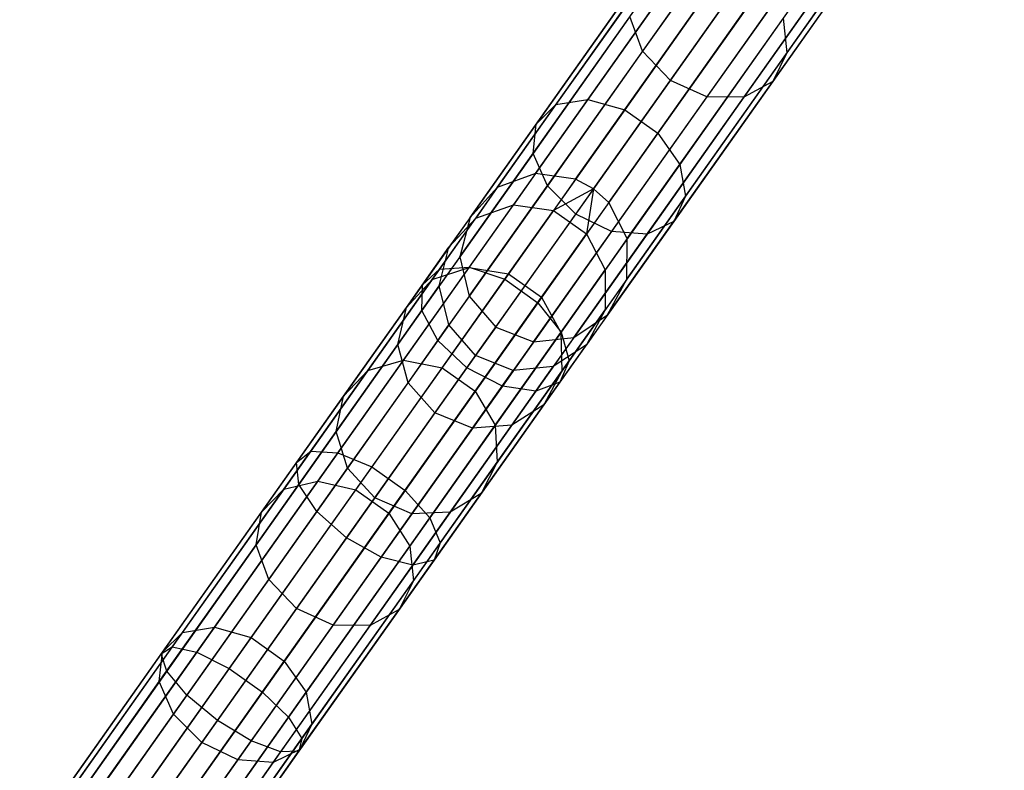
# Model space of a CAD drawing. Extents: x -91 to 92, y -91 to 92.
# Tile 306 of 319: x 42 to 53, y 62 to 71. Entities that reach past the tile are written whole.
import ezdxf

# ---------------------------------------------------------------- set-up
doc = ezdxf.new("R2010")
doc.units = 0
doc.header["$LTSCALE"] = 25.4
doc.layers.get('0').update_dxf_attribs({"linetype": 'CONTINUOUS'})

# ---------------------------------------------------------------- blocks, each defined once
blk = doc.blocks.new('NL2500012258_STL_2')
at = {"color": 0}
for p, q in [((140.201, 68.582, 158.947), (144.645, 74.86, 48.947)), ((140.201, 68.582, 158.947), (144.645, 74.86, 48.947)), ((140.675, 68.518, 158.963), (145.119, 74.796, 48.963)), ((140.675, 68.518, 158.963), (145.119, 74.796, 48.963)), ((139.752, 68.418, 158.92), (144.196, 74.696, 48.92)), ((139.752, 68.418, 158.92), (144.196, 74.696, 48.92)), ((140.887, 68.404, 158.965), (145.331, 74.682, 48.965)), ((140.887, 68.404, 158.965), (145.331, 74.682, 48.965)), ((141.066, 68.242, 158.963), (145.51, 74.52, 48.963)), ((141.066, 68.242, 158.963), (145.51, 74.52, 48.963)), ((139.431, 68.065, 158.887), (143.875, 74.343, 48.887)), ((139.431, 68.065, 158.887), (143.875, 74.343, 48.887)), ((141.284, 67.816, 158.947), (145.728, 74.094, 48.947)), ((141.284, 67.816, 158.947), (145.728, 74.094, 48.947)), ((139.312, 67.602, 158.856), (143.756, 73.88, 48.856)), ((139.312, 67.602, 158.856), (143.756, 73.88, 48.856)), ((141.278, 67.338, 158.92), (145.723, 73.616, 48.92)), ((141.278, 67.338, 158.92), (145.723, 73.616, 48.92)), ((139.421, 67.137, 158.833), (143.865, 73.415, 48.833)), ((139.421, 67.137, 158.833), (143.865, 73.415, 48.833)), ((141.052, 66.918, 158.887), (145.496, 73.196, 48.887)), ((141.052, 66.918, 158.887), (145.496, 73.196, 48.887)), ((139.735, 66.775, 158.825), (144.179, 73.053, 48.825)), ((139.735, 66.775, 158.825), (144.179, 73.053, 48.825)), ((140.18, 66.6, 158.833), (144.624, 72.878, 48.833)), ((140.18, 66.6, 158.833), (144.624, 72.878, 48.833)), ((140.655, 66.651, 158.856), (145.099, 72.929, 48.856)), ((140.655, 66.651, 158.856), (145.099, 72.929, 48.856)), ((144.157, 71.404, 37.267), (143.166, 70.004, 34.766)), ((144.157, 71.404, 37.267), (143.166, 70.004, 34.766)), ((142.395, 71.338, 37.89), (141.464, 70.023, 35.542)), ((142.395, 71.338, 37.89), (141.464, 70.023, 35.542)), ((142.039, 71.178, 34.519), (140.82, 69.457, 32.258)), ((142.039, 71.178, 34.519), (140.82, 69.457, 32.258)), ((141.639, 71.084, 34.766), (140.444, 69.396, 32.548)), ((141.639, 71.084, 34.766), (140.444, 69.396, 32.548)), ((142.485, 71.075, 34.38), (141.254, 69.335, 32.095)), ((142.485, 71.075, 34.38), (141.254, 69.335, 32.095)), ((143.967, 71.036, 37.506), (142.998, 69.668, 35.063)), ((143.967, 71.036, 37.506), (142.998, 69.668, 35.063)), ((141.792, 69.681, 35.613), (142.717, 70.989, 37.948)), ((141.792, 69.681, 35.613), (142.717, 70.989, 37.948)), ((141.378, 70.815, 35.063), (140.211, 69.166, 32.897)), ((141.378, 70.815, 35.063), (140.211, 69.166, 32.897)), ((142.876, 70.798, 34.38), (141.644, 69.059, 32.095)), ((142.876, 70.798, 34.38), (141.644, 69.059, 32.095)), ((143.154, 70.801, 37.89), (142.223, 69.486, 35.542)), ((143.154, 70.801, 37.89), (142.223, 69.486, 35.542)), ((143.605, 70.818, 37.731), (142.658, 69.481, 35.343)), ((143.605, 70.818, 37.731), (142.658, 69.481, 35.343)), ((141.315, 70.432, 35.343), (140.174, 68.82, 33.225)), ((141.315, 70.432, 35.343), (140.174, 68.82, 33.225)), ((141.464, 70.023, 35.542), (141.315, 70.432, 35.343)), ((141.464, 70.023, 35.542), (141.315, 70.432, 35.343)), ((143.121, 70.412, 34.519), (141.903, 68.691, 32.258)), ((143.121, 70.412, 34.519), (141.903, 68.691, 32.258)), ((143.121, 70.412, 34.519), (143.166, 70.004, 34.766)), ((143.121, 70.412, 34.519), (143.166, 70.004, 34.766)), ((141.464, 70.023, 35.542), (140.342, 68.437, 33.459)), ((141.464, 70.023, 35.542), (140.342, 68.437, 33.459)), ((141.792, 69.681, 35.613), (141.464, 70.023, 35.542)), ((141.792, 69.681, 35.613), (141.464, 70.023, 35.542)), ((143.166, 70.004, 34.766), (141.97, 68.315, 32.548)), ((143.166, 70.004, 34.766), (141.97, 68.315, 32.548)), ((143.166, 70.004, 34.766), (142.998, 69.668, 35.063)), ((143.166, 70.004, 34.766), (142.998, 69.668, 35.063)), ((140.676, 68.105, 33.543), (141.792, 69.681, 35.613)), ((140.676, 68.105, 33.543), (141.792, 69.681, 35.613)), ((142.223, 69.486, 35.542), (141.792, 69.681, 35.613)), ((142.223, 69.486, 35.542), (141.792, 69.681, 35.613)), ((142.998, 69.668, 35.063), (141.831, 68.019, 32.897)), ((142.998, 69.668, 35.063), (141.831, 68.019, 32.897)), ((142.998, 69.668, 35.063), (142.658, 69.481, 35.343)), ((142.998, 69.668, 35.063), (142.658, 69.481, 35.343)), ((140.444, 69.396, 32.548), (139.072, 67.457, 30.661)), ((140.444, 69.396, 32.548), (139.072, 67.457, 30.661)), ((140.82, 69.457, 32.258), (139.422, 67.481, 30.336)), ((140.82, 69.457, 32.258), (139.422, 67.481, 30.336)), ((140.211, 69.166, 32.897), (140.444, 69.396, 32.548)), ((140.211, 69.166, 32.897), (140.444, 69.396, 32.548)), ((140.444, 69.396, 32.548), (140.82, 69.457, 32.258)), ((140.444, 69.396, 32.548), (140.82, 69.457, 32.258)), ((140.82, 69.457, 32.258), (141.254, 69.335, 32.095)), ((140.82, 69.457, 32.258), (141.254, 69.335, 32.095)), ((142.223, 69.486, 35.542), (141.1, 67.9, 33.459)), ((142.223, 69.486, 35.542), (141.1, 67.9, 33.459)), ((142.658, 69.481, 35.343), (141.517, 67.869, 33.225)), ((142.658, 69.481, 35.343), (141.517, 67.869, 33.225)), ((142.658, 69.481, 35.343), (142.223, 69.486, 35.542)), ((142.658, 69.481, 35.343), (142.223, 69.486, 35.542)), ((141.254, 69.335, 32.095), (139.84, 67.338, 30.152)), ((141.254, 69.335, 32.095), (139.84, 67.338, 30.152)), ((141.254, 69.335, 32.095), (141.644, 69.059, 32.095)), ((141.254, 69.335, 32.095), (141.644, 69.059, 32.095)), ((140.211, 69.166, 32.897), (138.87, 67.273, 31.055)), ((140.211, 69.166, 32.897), (138.87, 67.273, 31.055)), ((140.174, 68.82, 33.225), (140.211, 69.166, 32.897)), ((140.174, 68.82, 33.225), (140.211, 69.166, 32.897)), ((141.644, 69.059, 32.095), (140.23, 67.061, 30.152)), ((141.644, 69.059, 32.095), (140.23, 67.061, 30.152)), ((141.644, 69.059, 32.095), (141.903, 68.691, 32.258)), ((141.644, 69.059, 32.095), (141.903, 68.691, 32.258)), ((140.174, 68.82, 33.225), (138.864, 66.969, 31.425)), ((140.174, 68.82, 33.225), (138.864, 66.969, 31.425)), ((140.342, 68.437, 33.459), (140.174, 68.82, 33.225)), ((140.342, 68.437, 33.459), (140.174, 68.82, 33.225)), ((140.201, 68.582, 158.947), (139.752, 68.418, 158.92)), ((140.201, 68.582, 158.947), (139.752, 68.418, 158.92)), ((140.201, 68.582, 158.947), (139.942, 68.215, 162.026)), ((140.201, 68.582, 158.947), (139.942, 68.215, 162.026)), ((140.675, 68.518, 158.963), (140.201, 68.582, 158.947)), ((140.675, 68.518, 158.963), (140.201, 68.582, 158.947)), ((141.903, 68.691, 32.258), (140.504, 66.715, 30.336)), ((141.903, 68.691, 32.258), (140.504, 66.715, 30.336)), ((141.903, 68.691, 32.258), (141.97, 68.315, 32.548)), ((141.903, 68.691, 32.258), (141.97, 68.315, 32.548)), ((140.675, 68.518, 158.963), (140.413, 68.148, 162.075)), ((140.675, 68.518, 158.963), (140.413, 68.148, 162.075)), ((140.887, 68.404, 158.965), (140.675, 68.518, 158.963)), ((140.887, 68.404, 158.965), (140.675, 68.518, 158.963)), ((140.342, 68.437, 33.459), (139.053, 66.617, 31.687)), ((140.342, 68.437, 33.459), (139.053, 66.617, 31.687)), ((139.752, 68.418, 158.92), (139.431, 68.065, 158.887)), ((139.752, 68.418, 158.92), (139.431, 68.065, 158.887)), ((139.752, 68.418, 158.92), (139.498, 68.059, 161.94)), ((139.752, 68.418, 158.92), (139.498, 68.059, 161.94)), ((140.676, 68.105, 33.543), (140.342, 68.437, 33.459)), ((140.676, 68.105, 33.543), (140.342, 68.437, 33.459)), ((140.887, 68.404, 158.965), (140.413, 68.148, 162.075)), ((140.887, 68.404, 158.965), (140.413, 68.148, 162.075)), ((140.887, 68.404, 158.965), (140.804, 67.871, 162.075)), ((140.887, 68.404, 158.965), (140.804, 67.871, 162.075)), ((141.066, 68.242, 158.963), (140.887, 68.404, 158.965)), ((141.066, 68.242, 158.963), (140.887, 68.404, 158.965)), ((141.97, 68.315, 32.548), (140.598, 66.377, 30.661)), ((141.97, 68.315, 32.548), (140.598, 66.377, 30.661)), ((141.066, 68.242, 158.963), (140.804, 67.871, 162.075)), ((141.066, 68.242, 158.963), (140.804, 67.871, 162.075)), ((141.284, 67.816, 158.947), (141.066, 68.242, 158.963)), ((141.284, 67.816, 158.947), (141.066, 68.242, 158.963)), ((141.97, 68.315, 32.548), (141.831, 68.019, 32.897)), ((141.97, 68.315, 32.548), (141.831, 68.019, 32.897)), ((139.419, 67.477, 165.003), (139.942, 68.215, 162.026)), ((139.419, 67.477, 165.003), (139.942, 68.215, 162.026)), ((139.498, 68.059, 161.94), (139.942, 68.215, 162.026)), ((139.498, 68.059, 161.94), (139.942, 68.215, 162.026)), ((139.885, 67.401, 165.084), (140.413, 68.148, 162.075)), ((139.885, 67.401, 165.084), (140.413, 68.148, 162.075)), ((139.942, 68.215, 162.026), (140.413, 68.148, 162.075)), ((139.942, 68.215, 162.026), (140.413, 68.148, 162.075)), ((140.413, 68.148, 162.075), (140.804, 67.871, 162.075)), ((140.413, 68.148, 162.075), (140.804, 67.871, 162.075)), ((138.985, 67.334, 164.861), (139.498, 68.059, 161.94)), ((138.985, 67.334, 164.861), (139.498, 68.059, 161.94)), ((139.431, 68.065, 158.887), (139.183, 67.714, 161.837)), ((139.431, 68.065, 158.887), (139.183, 67.714, 161.837)), ((139.183, 67.714, 161.837), (139.498, 68.059, 161.94)), ((139.183, 67.714, 161.837), (139.498, 68.059, 161.94)), ((139.431, 68.065, 158.887), (139.312, 67.602, 158.856)), ((139.431, 68.065, 158.887), (139.312, 67.602, 158.856)), ((139.395, 66.296, 31.782), (140.676, 68.105, 33.543)), ((139.395, 66.296, 31.782), (140.676, 68.105, 33.543)), ((141.831, 68.019, 32.897), (140.491, 66.126, 31.055)), ((141.831, 68.019, 32.897), (140.491, 66.126, 31.055)), ((141.1, 67.9, 33.459), (140.676, 68.105, 33.543)), ((141.1, 67.9, 33.459), (140.676, 68.105, 33.543)), ((141.831, 68.019, 32.897), (141.517, 67.869, 33.225)), ((141.831, 68.019, 32.897), (141.517, 67.869, 33.225)), ((141.1, 67.9, 33.459), (139.812, 66.08, 31.687)), ((141.1, 67.9, 33.459), (139.812, 66.08, 31.687)), ((141.517, 67.869, 33.225), (141.1, 67.9, 33.459)), ((141.517, 67.869, 33.225), (141.1, 67.9, 33.459)), ((141.517, 67.869, 33.225), (140.207, 66.018, 31.425)), ((141.517, 67.869, 33.225), (140.207, 66.018, 31.425)), ((140.275, 67.125, 165.084), (140.804, 67.871, 162.075)), ((140.275, 67.125, 165.084), (140.804, 67.871, 162.075)), ((140.804, 67.871, 162.075), (141.024, 67.449, 162.026)), ((140.804, 67.871, 162.075), (141.024, 67.449, 162.026)), ((141.284, 67.816, 158.947), (141.024, 67.449, 162.026)), ((141.284, 67.816, 158.947), (141.024, 67.449, 162.026)), ((141.278, 67.338, 158.92), (141.284, 67.816, 158.947)), ((141.278, 67.338, 158.92), (141.284, 67.816, 158.947)), ((138.682, 67.006, 164.689), (139.183, 67.714, 161.837)), ((138.682, 67.006, 164.689), (139.183, 67.714, 161.837)), ((139.069, 67.259, 161.739), (139.183, 67.714, 161.837)), ((139.069, 67.259, 161.739), (139.183, 67.714, 161.837)), ((139.312, 67.602, 158.856), (139.069, 67.259, 161.739)), ((139.312, 67.602, 158.856), (139.069, 67.259, 161.739)), ((139.312, 67.602, 158.856), (139.421, 67.137, 158.833)), ((139.312, 67.602, 158.856), (139.421, 67.137, 158.833)), ((139.072, 67.457, 30.661), (137.553, 65.311, 29.149)), ((139.072, 67.457, 30.661), (137.553, 65.311, 29.149)), ((139.422, 67.481, 30.336), (137.873, 65.293, 28.794)), ((139.422, 67.481, 30.336), (137.873, 65.293, 28.794)), ((138.645, 66.384, 167.811), (139.419, 67.477, 165.003)), ((138.645, 66.384, 167.811), (139.419, 67.477, 165.003)), ((138.87, 67.273, 31.055), (139.072, 67.457, 30.661)), ((138.87, 67.273, 31.055), (139.072, 67.457, 30.661)), ((138.985, 67.334, 164.861), (139.419, 67.477, 165.003)), ((138.985, 67.334, 164.861), (139.419, 67.477, 165.003)), ((139.072, 67.457, 30.661), (139.422, 67.481, 30.336)), ((139.072, 67.457, 30.661), (139.422, 67.481, 30.336)), ((139.419, 67.477, 165.003), (139.885, 67.401, 165.084)), ((139.419, 67.477, 165.003), (139.885, 67.401, 165.084)), ((139.422, 67.481, 30.336), (139.84, 67.338, 30.152)), ((139.422, 67.481, 30.336), (139.84, 67.338, 30.152)), ((140.501, 66.711, 165.003), (141.024, 67.449, 162.026)), ((140.501, 66.711, 165.003), (141.024, 67.449, 162.026)), ((141.024, 67.449, 162.026), (141.024, 66.978, 161.94)), ((141.024, 67.449, 162.026), (141.024, 66.978, 161.94)), ((138.226, 66.262, 167.616), (138.985, 67.334, 164.861)), ((138.226, 66.262, 167.616), (138.985, 67.334, 164.861)), ((139.84, 67.338, 30.152), (138.275, 65.127, 28.593)), ((139.84, 67.338, 30.152), (138.275, 65.127, 28.593)), ((138.682, 67.006, 164.689), (138.985, 67.334, 164.861)), ((138.682, 67.006, 164.689), (138.985, 67.334, 164.861)), ((139.102, 66.296, 167.922), (139.885, 67.401, 165.084)), ((139.102, 66.296, 167.922), (139.885, 67.401, 165.084)), ((139.84, 67.338, 30.152), (140.23, 67.061, 30.152)), ((139.84, 67.338, 30.152), (140.23, 67.061, 30.152)), ((139.885, 67.401, 165.084), (140.275, 67.125, 165.084)), ((139.885, 67.401, 165.084), (140.275, 67.125, 165.084)), ((141.278, 67.338, 158.92), (141.024, 66.978, 161.94)), ((141.278, 67.338, 158.92), (141.024, 66.978, 161.94)), ((141.052, 66.918, 158.887), (141.278, 67.338, 158.92)), ((141.052, 66.918, 158.887), (141.278, 67.338, 158.92)), ((138.87, 67.273, 31.055), (137.387, 65.177, 29.578)), ((138.87, 67.273, 31.055), (137.387, 65.177, 29.578)), ((138.579, 66.568, 164.527), (139.069, 67.259, 161.739)), ((138.579, 66.568, 164.527), (139.069, 67.259, 161.739)), ((138.864, 66.969, 31.425), (138.87, 67.273, 31.055)), ((138.864, 66.969, 31.425), (138.87, 67.273, 31.055)), ((139.182, 66.799, 161.67), (139.069, 67.259, 161.739)), ((139.182, 66.799, 161.67), (139.069, 67.259, 161.739)), ((139.421, 67.137, 158.833), (139.182, 66.799, 161.67)), ((139.421, 67.137, 158.833), (139.182, 66.799, 161.67)), ((139.421, 67.137, 158.833), (139.735, 66.775, 158.825)), ((139.421, 67.137, 158.833), (139.735, 66.775, 158.825)), ((139.493, 66.02, 167.922), (140.275, 67.125, 165.084)), ((139.493, 66.02, 167.922), (140.275, 67.125, 165.084)), ((140.275, 67.125, 165.084), (140.501, 66.711, 165.003)), ((140.275, 67.125, 165.084), (140.501, 66.711, 165.003)), ((138.864, 66.969, 31.425), (137.414, 64.921, 29.981)), ((138.864, 66.969, 31.425), (137.414, 64.921, 29.981)), ((137.94, 65.959, 167.38), (138.682, 67.006, 164.689)), ((137.94, 65.959, 167.38), (138.682, 67.006, 164.689)), ((138.579, 66.568, 164.527), (138.682, 67.006, 164.689)), ((138.579, 66.568, 164.527), (138.682, 67.006, 164.689)), ((140.23, 67.061, 30.152), (138.665, 64.851, 28.593)), ((140.23, 67.061, 30.152), (138.665, 64.851, 28.593)), ((139.053, 66.617, 31.687), (138.864, 66.969, 31.425)), ((139.053, 66.617, 31.687), (138.864, 66.969, 31.425)), ((140.23, 67.061, 30.152), (140.504, 66.715, 30.336)), ((140.23, 67.061, 30.152), (140.504, 66.715, 30.336)), ((140.511, 66.254, 164.861), (141.024, 66.978, 161.94)), ((140.511, 66.254, 164.861), (141.024, 66.978, 161.94)), ((141.024, 66.978, 161.94), (140.803, 66.566, 161.837)), ((141.024, 66.978, 161.94), (140.803, 66.566, 161.837)), ((140.655, 66.651, 158.856), (141.052, 66.918, 158.887)), ((140.655, 66.651, 158.856), (141.052, 66.918, 158.887)), ((141.052, 66.918, 158.887), (140.803, 66.566, 161.837)), ((141.052, 66.918, 158.887), (140.803, 66.566, 161.837)), ((138.701, 66.119, 164.412), (139.182, 66.799, 161.67)), ((138.701, 66.119, 164.412), (139.182, 66.799, 161.67)), ((139.497, 66.439, 161.645), (139.182, 66.799, 161.67)), ((139.497, 66.439, 161.645), (139.182, 66.799, 161.67)), ((139.735, 66.775, 158.825), (139.497, 66.439, 161.645)), ((139.735, 66.775, 158.825), (139.497, 66.439, 161.645)), ((139.735, 66.775, 158.825), (140.18, 66.6, 158.833)), ((139.735, 66.775, 158.825), (140.18, 66.6, 158.833)), ((139.053, 66.617, 31.687), (137.627, 64.602, 30.267)), ((139.053, 66.617, 31.687), (137.627, 64.602, 30.267)), ((140.504, 66.715, 30.336), (138.956, 64.527, 28.794)), ((140.504, 66.715, 30.336), (138.956, 64.527, 28.794)), ((139.395, 66.296, 31.782), (139.053, 66.617, 31.687)), ((139.395, 66.296, 31.782), (139.053, 66.617, 31.687)), ((139.728, 65.618, 167.811), (140.501, 66.711, 165.003)), ((139.728, 65.618, 167.811), (140.501, 66.711, 165.003)), ((140.18, 66.6, 158.833), (140.655, 66.651, 158.856)), ((140.18, 66.6, 158.833), (140.655, 66.651, 158.856)), ((140.655, 66.651, 158.856), (140.412, 66.308, 161.739)), ((140.655, 66.651, 158.856), (140.412, 66.308, 161.739)), ((140.501, 66.711, 165.003), (140.511, 66.254, 164.861)), ((140.501, 66.711, 165.003), (140.511, 66.254, 164.861)), ((140.504, 66.715, 30.336), (140.598, 66.377, 30.661)), ((140.504, 66.715, 30.336), (140.598, 66.377, 30.661)), ((137.854, 65.544, 167.157), (138.579, 66.568, 164.527)), ((137.854, 65.544, 167.157), (138.579, 66.568, 164.527)), ((138.701, 66.119, 164.412), (138.579, 66.568, 164.527)), ((138.701, 66.119, 164.412), (138.579, 66.568, 164.527)), ((140.18, 66.6, 158.833), (139.941, 66.262, 161.67)), ((140.18, 66.6, 158.833), (139.941, 66.262, 161.67)), ((140.302, 65.859, 164.689), (140.803, 66.566, 161.837)), ((140.302, 65.859, 164.689), (140.803, 66.566, 161.837)), ((140.803, 66.566, 161.837), (140.412, 66.308, 161.739)), ((140.803, 66.566, 161.837), (140.412, 66.308, 161.739)), ((137.637, 64.96, 170.388), (138.645, 66.384, 167.811)), ((137.637, 64.96, 170.388), (138.645, 66.384, 167.811)), ((138.226, 66.262, 167.616), (138.645, 66.384, 167.811)), ((138.226, 66.262, 167.616), (138.645, 66.384, 167.811)), ((138.645, 66.384, 167.811), (139.102, 66.296, 167.922)), ((138.645, 66.384, 167.811), (139.102, 66.296, 167.922)), ((139.497, 66.439, 161.645), (139.018, 65.763, 164.371)), ((139.497, 66.439, 161.645), (139.018, 65.763, 164.371)), ((140.598, 66.377, 30.661), (139.079, 64.231, 29.149)), ((140.598, 66.377, 30.661), (139.079, 64.231, 29.149)), ((139.941, 66.262, 161.67), (139.497, 66.439, 161.645)), ((139.941, 66.262, 161.67), (139.497, 66.439, 161.645)), ((140.598, 66.377, 30.661), (140.491, 66.126, 31.055)), ((140.598, 66.377, 30.661), (140.491, 66.126, 31.055)), ((137.237, 64.865, 170.143), (138.226, 66.262, 167.616)), ((137.237, 64.865, 170.143), (138.226, 66.262, 167.616)), ((137.94, 65.959, 167.38), (138.226, 66.262, 167.616)), ((137.94, 65.959, 167.38), (138.226, 66.262, 167.616)), ((137.977, 64.293, 30.37), (139.395, 66.296, 31.782)), ((137.977, 64.293, 30.37), (139.395, 66.296, 31.782)), ((138.084, 64.857, 170.526), (139.102, 66.296, 167.922)), ((138.084, 64.857, 170.526), (139.102, 66.296, 167.922)), ((139.102, 66.296, 167.922), (139.493, 66.02, 167.922)), ((139.102, 66.296, 167.922), (139.493, 66.02, 167.922)), ((139.812, 66.08, 31.687), (139.395, 66.296, 31.782)), ((139.812, 66.08, 31.687), (139.395, 66.296, 31.782)), ((139.459, 65.582, 164.412), (139.941, 66.262, 161.67)), ((139.459, 65.582, 164.412), (139.941, 66.262, 161.67)), ((139.923, 65.617, 164.527), (140.412, 66.308, 161.739)), ((139.923, 65.617, 164.527), (140.412, 66.308, 161.739)), ((140.412, 66.308, 161.739), (139.941, 66.262, 161.67)), ((140.412, 66.308, 161.739), (139.941, 66.262, 161.67)), ((139.752, 65.181, 167.616), (140.511, 66.254, 164.861)), ((139.752, 65.181, 167.616), (140.511, 66.254, 164.861)), ((140.511, 66.254, 164.861), (140.302, 65.859, 164.689)), ((140.511, 66.254, 164.861), (140.302, 65.859, 164.689)), ((137.988, 65.112, 166.999), (138.701, 66.119, 164.412)), ((137.988, 65.112, 166.999), (138.701, 66.119, 164.412)), ((139.812, 66.08, 31.687), (138.385, 64.065, 30.267)), ((139.812, 66.08, 31.687), (138.385, 64.065, 30.267)), ((139.018, 65.763, 164.371), (138.701, 66.119, 164.412)), ((139.018, 65.763, 164.371), (138.701, 66.119, 164.412)), ((140.491, 66.126, 31.055), (139.007, 64.03, 29.578)), ((140.491, 66.126, 31.055), (139.007, 64.03, 29.578)), ((140.207, 66.018, 31.425), (139.812, 66.08, 31.687)), ((140.207, 66.018, 31.425), (139.812, 66.08, 31.687)), ((140.491, 66.126, 31.055), (140.207, 66.018, 31.425)), ((140.491, 66.126, 31.055), (140.207, 66.018, 31.425)), ((136.975, 64.595, 169.848), (137.94, 65.959, 167.38)), ((136.975, 64.595, 169.848), (137.94, 65.959, 167.38)), ((137.854, 65.544, 167.157), (137.94, 65.959, 167.38)), ((137.854, 65.544, 167.157), (137.94, 65.959, 167.38)), ((138.474, 64.581, 170.526), (139.493, 66.02, 167.922)), ((138.474, 64.581, 170.526), (139.493, 66.02, 167.922)), ((140.207, 66.018, 31.425), (138.757, 63.97, 29.981)), ((140.207, 66.018, 31.425), (138.757, 63.97, 29.981)), ((139.493, 66.02, 167.922), (139.728, 65.618, 167.811)), ((139.493, 66.02, 167.922), (139.728, 65.618, 167.811)), ((139.561, 64.812, 167.38), (140.302, 65.859, 164.689)), ((139.561, 64.812, 167.38), (140.302, 65.859, 164.689)), ((140.302, 65.859, 164.689), (139.923, 65.617, 164.527)), ((140.302, 65.859, 164.689), (139.923, 65.617, 164.527)), ((139.018, 65.763, 164.371), (138.31, 64.762, 166.943)), ((139.018, 65.763, 164.371), (138.31, 64.762, 166.943)), ((139.459, 65.582, 164.412), (139.018, 65.763, 164.371)), ((139.459, 65.582, 164.412), (139.018, 65.763, 164.371)), ((138.72, 64.194, 170.388), (139.728, 65.618, 167.811)), ((138.72, 64.194, 170.388), (139.728, 65.618, 167.811)), ((138.746, 64.575, 166.999), (139.459, 65.582, 164.412)), ((138.746, 64.575, 166.999), (139.459, 65.582, 164.412)), ((139.198, 64.593, 167.157), (139.923, 65.617, 164.527)), ((139.198, 64.593, 167.157), (139.923, 65.617, 164.527)), ((139.923, 65.617, 164.527), (139.459, 65.582, 164.412)), ((139.923, 65.617, 164.527), (139.459, 65.582, 164.412)), ((139.728, 65.618, 167.811), (139.752, 65.181, 167.616)), ((139.728, 65.618, 167.811), (139.752, 65.181, 167.616)), ((136.911, 64.21, 169.57), (137.854, 65.544, 167.157)), ((136.911, 64.21, 169.57), (137.854, 65.544, 167.157)), ((137.988, 65.112, 166.999), (137.854, 65.544, 167.157)), ((137.988, 65.112, 166.999), (137.854, 65.544, 167.157)), ((137.553, 65.311, 29.149), (135.921, 63.006, 28.044)), ((137.553, 65.311, 29.149), (135.921, 63.006, 28.044)), ((137.873, 65.293, 28.794), (136.21, 62.943, 27.668)), ((137.873, 65.293, 28.794), (136.21, 62.943, 27.668)), ((137.387, 65.177, 29.578), (137.553, 65.311, 29.149)), ((137.387, 65.177, 29.578), (137.553, 65.311, 29.149)), ((137.553, 65.311, 29.149), (137.873, 65.293, 28.794)), ((137.553, 65.311, 29.149), (137.873, 65.293, 28.794)), ((137.873, 65.293, 28.794), (138.275, 65.127, 28.593)), ((137.873, 65.293, 28.794), (138.275, 65.127, 28.593)), ((137.387, 65.177, 29.578), (135.793, 62.925, 28.498)), ((137.387, 65.177, 29.578), (135.793, 62.925, 28.498)), ((138.275, 65.127, 28.593), (136.593, 62.752, 27.455)), ((138.275, 65.127, 28.593), (136.593, 62.752, 27.455)), ((137.059, 63.8, 169.373), (137.988, 65.112, 166.999)), ((137.059, 63.8, 169.373), (137.988, 65.112, 166.999)), ((137.414, 64.921, 29.981), (137.387, 65.177, 29.578)), ((137.414, 64.921, 29.981), (137.387, 65.177, 29.578)), ((138.31, 64.762, 166.943), (137.988, 65.112, 166.999)), ((138.31, 64.762, 166.943), (137.988, 65.112, 166.999)), ((138.275, 65.127, 28.593), (138.665, 64.851, 28.593)), ((138.275, 65.127, 28.593), (138.665, 64.851, 28.593)), ((138.763, 63.785, 170.143), (139.752, 65.181, 167.616)), ((138.763, 63.785, 170.143), (139.752, 65.181, 167.616)), ((139.752, 65.181, 167.616), (139.561, 64.812, 167.38)), ((139.752, 65.181, 167.616), (139.561, 64.812, 167.38)), ((137.414, 64.921, 29.981), (135.856, 62.72, 28.926)), ((137.414, 64.921, 29.981), (135.856, 62.72, 28.926)), ((136.041, 63.176, 172.386), (137.237, 64.865, 170.143)), ((136.041, 63.176, 172.386), (137.237, 64.865, 170.143)), ((136.418, 63.238, 172.674), (137.637, 64.96, 170.388)), ((136.418, 63.238, 172.674), (137.637, 64.96, 170.388)), ((136.975, 64.595, 169.848), (137.237, 64.865, 170.143)), ((136.975, 64.595, 169.848), (137.237, 64.865, 170.143)), ((137.237, 64.865, 170.143), (137.637, 64.96, 170.388)), ((137.237, 64.865, 170.143), (137.637, 64.96, 170.388)), ((137.627, 64.602, 30.267), (137.414, 64.921, 29.981)), ((137.627, 64.602, 30.267), (137.414, 64.921, 29.981)), ((137.637, 64.96, 170.388), (138.084, 64.857, 170.526)), ((137.637, 64.96, 170.388), (138.084, 64.857, 170.526)), ((136.852, 63.117, 172.837), (138.084, 64.857, 170.526)), ((136.852, 63.117, 172.837), (138.084, 64.857, 170.526)), ((138.665, 64.851, 28.593), (136.984, 62.475, 27.455)), ((138.665, 64.851, 28.593), (136.984, 62.475, 27.455)), ((138.31, 64.762, 166.943), (137.387, 63.458, 169.302)), ((138.31, 64.762, 166.943), (137.387, 63.458, 169.302)), ((138.084, 64.857, 170.526), (138.474, 64.581, 170.526)), ((138.084, 64.857, 170.526), (138.474, 64.581, 170.526)), ((138.746, 64.575, 166.999), (138.31, 64.762, 166.943)), ((138.746, 64.575, 166.999), (138.31, 64.762, 166.943)), ((138.595, 63.447, 169.848), (139.561, 64.812, 167.38)), ((138.595, 63.447, 169.848), (139.561, 64.812, 167.38)), ((138.665, 64.851, 28.593), (138.956, 64.527, 28.794)), ((138.665, 64.851, 28.593), (138.956, 64.527, 28.794)), ((139.561, 64.812, 167.38), (139.198, 64.593, 167.157)), ((139.561, 64.812, 167.38), (139.198, 64.593, 167.157)), ((135.807, 62.945, 172.039), (136.975, 64.595, 169.848)), ((135.807, 62.945, 172.039), (136.975, 64.595, 169.848)), ((137.627, 64.602, 30.267), (136.094, 62.437, 29.23)), ((137.627, 64.602, 30.267), (136.094, 62.437, 29.23)), ((136.911, 64.21, 169.57), (136.975, 64.595, 169.848)), ((136.911, 64.21, 169.57), (136.975, 64.595, 169.848)), ((137.242, 62.84, 172.837), (138.474, 64.581, 170.526)), ((137.242, 62.84, 172.837), (138.474, 64.581, 170.526)), ((138.956, 64.527, 28.794), (137.292, 62.177, 27.668)), ((138.956, 64.527, 28.794), (137.292, 62.177, 27.668)), ((137.977, 64.293, 30.37), (137.627, 64.602, 30.267)), ((137.977, 64.293, 30.37), (137.627, 64.602, 30.267)), ((137.818, 63.263, 169.373), (138.746, 64.575, 166.999)), ((137.818, 63.263, 169.373), (138.746, 64.575, 166.999)), ((138.254, 63.259, 169.57), (139.198, 64.593, 167.157)), ((138.254, 63.259, 169.57), (139.198, 64.593, 167.157)), ((138.474, 64.581, 170.526), (138.72, 64.194, 170.388)), ((138.474, 64.581, 170.526), (138.72, 64.194, 170.388)), ((139.198, 64.593, 167.157), (138.746, 64.575, 166.999)), ((139.198, 64.593, 167.157), (138.746, 64.575, 166.999)), ((138.956, 64.527, 28.794), (139.079, 64.231, 29.149)), ((138.956, 64.527, 28.794), (139.079, 64.231, 29.149)), ((136.454, 62.141, 29.339), (137.977, 64.293, 30.37)), ((136.454, 62.141, 29.339), (137.977, 64.293, 30.37)), ((138.385, 64.065, 30.267), (137.977, 64.293, 30.37)), ((138.385, 64.065, 30.267), (137.977, 64.293, 30.37)), ((135.769, 62.597, 171.712), (136.911, 64.21, 169.57)), ((135.769, 62.597, 171.712), (136.911, 64.21, 169.57)), ((137.059, 63.8, 169.373), (136.911, 64.21, 169.57)), ((137.059, 63.8, 169.373), (136.911, 64.21, 169.57)), ((139.079, 64.231, 29.149), (137.447, 61.926, 28.044)), ((139.079, 64.231, 29.149), (137.447, 61.926, 28.044)), ((137.501, 62.472, 172.674), (138.72, 64.194, 170.388)), ((137.501, 62.472, 172.674), (138.72, 64.194, 170.388)), ((138.72, 64.194, 170.388), (138.763, 63.785, 170.143)), ((138.72, 64.194, 170.388), (138.763, 63.785, 170.143)), ((139.079, 64.231, 29.149), (139.007, 64.03, 29.578)), ((139.079, 64.231, 29.149), (139.007, 64.03, 29.578)), ((138.385, 64.065, 30.267), (136.853, 61.9, 29.23)), ((138.385, 64.065, 30.267), (136.853, 61.9, 29.23)), ((138.757, 63.97, 29.981), (138.385, 64.065, 30.267)), ((138.757, 63.97, 29.981), (138.385, 64.065, 30.267)), ((138.757, 63.97, 29.981), (137.199, 61.769, 28.926)), ((138.757, 63.97, 29.981), (137.199, 61.769, 28.926)), ((139.007, 64.03, 29.578), (137.414, 61.778, 28.498)), ((139.007, 64.03, 29.578), (137.414, 61.778, 28.498)), ((139.007, 64.03, 29.578), (138.757, 63.97, 29.981)), ((139.007, 64.03, 29.578), (138.757, 63.97, 29.981)), ((135.936, 62.214, 171.48), (137.059, 63.8, 169.373)), ((135.936, 62.214, 171.48), (137.059, 63.8, 169.373)), ((137.387, 63.458, 169.302), (137.059, 63.8, 169.373)), ((137.387, 63.458, 169.302), (137.059, 63.8, 169.373)), ((137.567, 62.095, 172.386), (138.763, 63.785, 170.143)), ((137.567, 62.095, 172.386), (138.763, 63.785, 170.143)), ((138.763, 63.785, 170.143), (138.595, 63.447, 169.848)), ((138.763, 63.785, 170.143), (138.595, 63.447, 169.848)), ((137.387, 63.458, 169.302), (136.27, 61.881, 171.396)), ((137.387, 63.458, 169.302), (136.27, 61.881, 171.396)), ((137.818, 63.263, 169.373), (137.387, 63.458, 169.302)), ((137.818, 63.263, 169.373), (137.387, 63.458, 169.302)), ((137.427, 61.797, 172.039), (138.595, 63.447, 169.848)), ((137.427, 61.797, 172.039), (138.595, 63.447, 169.848)), ((138.595, 63.447, 169.848), (138.254, 63.259, 169.57)), ((138.595, 63.447, 169.848), (138.254, 63.259, 169.57)), ((136.695, 61.677, 171.48), (137.818, 63.263, 169.373)), ((136.695, 61.677, 171.48), (137.818, 63.263, 169.373)), ((137.112, 61.646, 171.712), (138.254, 63.259, 169.57)), ((137.112, 61.646, 171.712), (138.254, 63.259, 169.57)), ((138.254, 63.259, 169.57), (137.818, 63.263, 169.373)), ((138.254, 63.259, 169.57), (137.818, 63.263, 169.373)), ((134.665, 61.231, 174.295), (136.041, 63.176, 172.386)), ((134.665, 61.231, 174.295), (136.041, 63.176, 172.386)), ((135.015, 61.256, 174.62), (136.418, 63.238, 172.674)), ((135.015, 61.256, 174.62), (136.418, 63.238, 172.674)), ((135.807, 62.945, 172.039), (136.041, 63.176, 172.386)), ((135.807, 62.945, 172.039), (136.041, 63.176, 172.386)), ((136.041, 63.176, 172.386), (136.418, 63.238, 172.674)), ((136.041, 63.176, 172.386), (136.418, 63.238, 172.674)), ((136.418, 63.238, 172.674), (136.852, 63.117, 172.837)), ((136.418, 63.238, 172.674), (136.852, 63.117, 172.837)), ((135.434, 61.114, 174.803), (136.852, 63.117, 172.837)), ((135.434, 61.114, 174.803), (136.852, 63.117, 172.837)), ((136.852, 63.117, 172.837), (137.242, 62.84, 172.837)), ((136.852, 63.117, 172.837), (137.242, 62.84, 172.837)), ((135.793, 62.925, 28.498), (134.124, 60.568, 27.841)), ((135.793, 62.925, 28.498), (134.124, 60.568, 27.841)), ((135.921, 63.006, 28.044), (134.212, 60.592, 27.371)), ((135.921, 63.006, 28.044), (134.212, 60.592, 27.371)), ((134.462, 61.046, 173.903), (135.807, 62.945, 172.039)), ((134.462, 61.046, 173.903), (135.807, 62.945, 172.039)), ((136.21, 62.943, 27.668), (134.468, 60.483, 26.982)), ((136.21, 62.943, 27.668), (134.468, 60.483, 26.982)), ((135.769, 62.597, 171.712), (135.807, 62.945, 172.039)), ((135.769, 62.597, 171.712), (135.807, 62.945, 172.039)), ((135.793, 62.925, 28.498), (135.921, 63.006, 28.044)), ((135.793, 62.925, 28.498), (135.921, 63.006, 28.044)), ((135.856, 62.72, 28.926), (135.793, 62.925, 28.498)), ((135.856, 62.72, 28.926), (135.793, 62.925, 28.498)), ((135.921, 63.006, 28.044), (136.21, 62.943, 27.668)), ((135.921, 63.006, 28.044), (136.21, 62.943, 27.668)), ((136.21, 62.943, 27.668), (136.593, 62.752, 27.455)), ((136.21, 62.943, 27.668), (136.593, 62.752, 27.455)), ((135.824, 60.837, 174.803), (137.242, 62.84, 172.837)), ((135.824, 60.837, 174.803), (137.242, 62.84, 172.837)), ((137.242, 62.84, 172.837), (137.501, 62.472, 172.674)), ((137.242, 62.84, 172.837), (137.501, 62.472, 172.674)), ((135.856, 62.72, 28.926), (134.224, 60.416, 28.284)), ((135.856, 62.72, 28.926), (134.224, 60.416, 28.284)), ((136.593, 62.752, 27.455), (134.833, 60.265, 26.762)), ((136.593, 62.752, 27.455), (134.833, 60.265, 26.762)), ((136.094, 62.437, 29.23), (135.856, 62.72, 28.926)), ((136.094, 62.437, 29.23), (135.856, 62.72, 28.926)), ((136.593, 62.752, 27.455), (136.984, 62.475, 27.455)), ((136.593, 62.752, 27.455), (136.984, 62.475, 27.455)), ((134.455, 60.741, 173.534), (135.769, 62.597, 171.712)), ((134.455, 60.741, 173.534), (135.769, 62.597, 171.712)), ((135.936, 62.214, 171.48), (135.769, 62.597, 171.712)), ((135.936, 62.214, 171.48), (135.769, 62.597, 171.712)), ((136.094, 62.437, 29.23), (134.49, 60.17, 28.598)), ((136.094, 62.437, 29.23), (134.49, 60.17, 28.598)), ((136.984, 62.475, 27.455), (135.224, 59.988, 26.762)), ((136.984, 62.475, 27.455), (135.224, 59.988, 26.762)), ((136.454, 62.141, 29.339), (136.094, 62.437, 29.23)), ((136.454, 62.141, 29.339), (136.094, 62.437, 29.23)), ((136.098, 60.49, 174.62), (137.501, 62.472, 172.674)), ((136.098, 60.49, 174.62), (137.501, 62.472, 172.674)), ((136.984, 62.475, 27.455), (137.292, 62.177, 27.668)), ((136.984, 62.475, 27.455), (137.292, 62.177, 27.668)), ((137.501, 62.472, 172.674), (137.567, 62.095, 172.386)), ((137.501, 62.472, 172.674), (137.567, 62.095, 172.386)), ((134.644, 60.388, 173.272), (135.936, 62.214, 171.48)), ((134.644, 60.388, 173.272), (135.936, 62.214, 171.48)), ((136.27, 61.881, 171.396), (135.936, 62.214, 171.48)), ((136.27, 61.881, 171.396), (135.936, 62.214, 171.48)), ((134.859, 59.888, 28.711), (136.454, 62.141, 29.339)), ((134.859, 59.888, 28.711), (136.454, 62.141, 29.339)), ((137.292, 62.177, 27.668), (135.55, 59.717, 26.982)), ((137.292, 62.177, 27.668), (135.55, 59.717, 26.982)), ((136.191, 60.151, 174.295), (137.567, 62.095, 172.386)), ((136.191, 60.151, 174.295), (137.567, 62.095, 172.386)), ((136.853, 61.9, 29.23), (136.454, 62.141, 29.339)), ((136.853, 61.9, 29.23), (136.454, 62.141, 29.339)), ((137.292, 62.177, 27.668), (137.447, 61.926, 28.044)), ((137.292, 62.177, 27.668), (137.447, 61.926, 28.044)), ((137.567, 62.095, 172.386), (137.427, 61.797, 172.039)), ((137.567, 62.095, 172.386), (137.427, 61.797, 172.039)), ((136.27, 61.881, 171.396), (134.986, 60.067, 173.177)), ((136.27, 61.881, 171.396), (134.986, 60.067, 173.177)), ((136.853, 61.9, 29.23), (135.248, 59.633, 28.598)), ((136.853, 61.9, 29.23), (135.248, 59.633, 28.598)), ((137.447, 61.926, 28.044), (135.738, 59.512, 27.371)), ((137.447, 61.926, 28.044), (135.738, 59.512, 27.371)), ((136.695, 61.677, 171.48), (136.27, 61.881, 171.396)), ((136.695, 61.677, 171.48), (136.27, 61.881, 171.396)), ((137.199, 61.769, 28.926), (136.853, 61.9, 29.23)), ((137.199, 61.769, 28.926), (136.853, 61.9, 29.23)), ((137.447, 61.926, 28.044), (137.414, 61.778, 28.498)), ((137.447, 61.926, 28.044), (137.414, 61.778, 28.498)), ((137.199, 61.769, 28.926), (135.568, 59.465, 28.284)), ((137.199, 61.769, 28.926), (135.568, 59.465, 28.284)), ((137.414, 61.778, 28.498), (135.745, 59.421, 27.841)), ((137.414, 61.778, 28.498), (135.745, 59.421, 27.841)), ((136.083, 59.898, 173.903), (137.427, 61.797, 172.039)), ((136.083, 59.898, 173.903), (137.427, 61.797, 172.039)), ((137.427, 61.797, 172.039), (137.112, 61.646, 171.712)), ((137.427, 61.797, 172.039), (137.112, 61.646, 171.712)), ((137.414, 61.778, 28.498), (137.199, 61.769, 28.926)), ((137.414, 61.778, 28.498), (137.199, 61.769, 28.926)), ((135.402, 59.851, 173.272), (136.695, 61.677, 171.48)), ((135.402, 59.851, 173.272), (136.695, 61.677, 171.48)), ((135.798, 59.79, 173.534), (137.112, 61.646, 171.712)), ((135.798, 59.79, 173.534), (137.112, 61.646, 171.712)), ((137.112, 61.646, 171.712), (136.695, 61.677, 171.48)), ((137.112, 61.646, 171.712), (136.695, 61.677, 171.48))]:
    blk.add_line(p, q, dxfattribs=at)

msp = doc.modelspace()

# ---------------------------------------------------------------- block references
at = {"color": 0}
msp.add_blockref('NL2500012258_STL_2', (-92.243, 0.428, -1717), dxfattribs=at)

doc.saveas('drawing.dxf')
